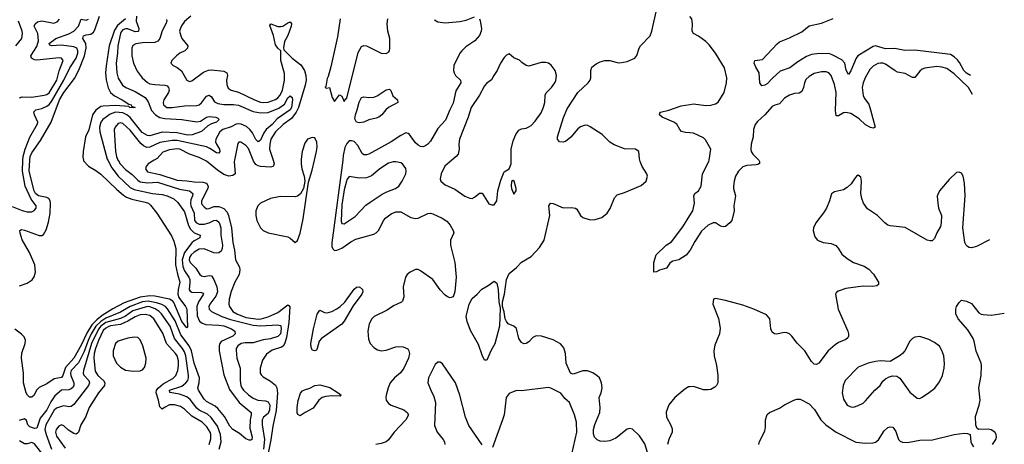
# Model space of a CAD drawing. Header units: inches. Extents: x 1649636 to 1815363, y 506543 to 641975.
# Tile 657 of 660: x 1764550 to 1772557, y 627691 to 631142. Entities that reach past the tile are written whole.
import ezdxf

# ---------------------------------------------------------------- set-up
doc = ezdxf.new("R2010")
doc.units = ezdxf.units.IN
doc.header["$MEASUREMENT"] = 0
for name, color, linetype in [('B7662', 7, 'Continuous'), ('B7663', 7, 'Continuous'), ('B7672', 7, 'Continuous'), ('B7673', 7, 'Continuous')]:
    doc.layers.add(name, color=color, linetype=linetype)

msp = doc.modelspace()

# ---------------------------------------------------------------- linework, layer by layer
at = {"layer": 'B7662', "color": 5}
for points, elevation in [([(1764490, 629623.9), (1764570, 629590.2), (1764610, 629581.2), (1764650, 629580.8), (1764668.8, 629591.2), (1764684, 629610), (1764683.9, 629630), (1764643.7, 629683.7), (1764595.3, 629790), (1764574.5, 629910), (1764576.9, 630000)], 540), ([(1765068.8, 630000), (1765070, 629994), (1765110, 629952.7), (1765170, 629916.5), (1765210, 629885.7), (1765340.8, 629760.8), (1765395.5, 629715.5), (1765420, 629700), (1765462.9, 629682.9), (1765570, 629660.1), (1765597, 629650), (1765615.2, 629635.2), (1765666.4, 629570), (1765784.4, 629384.4), (1765803.2, 629343.2), (1765821.4, 629281.4), (1765818.3, 629150), (1765833.4, 629073.4), (1765852.7, 629010), (1765838.8, 628950), (1765836.5, 628910), (1765844.5, 628884.5), (1765899.8, 628810), (1765908.7, 628790), (1765915.9, 628644.1), (1765910, 628638.4), (1765870, 628689.9), (1765803.1, 628843.1), (1765794.5, 628854.5), (1765769.6, 628869.6), (1765650, 628895.5), (1765610, 628898.1), (1765530, 628887.4), (1765399.7, 628840.3), (1765306.9, 628793.1), (1765220.9, 628739.1), (1765177.5, 628702.5), (1765138.4, 628661.6), (1765099.2, 628600.7), (1765050, 628495.6), (1764990, 628390.5), (1764924.2, 628315.8), (1764901, 628250), (1764890, 628233.3), (1764830, 628222.6), (1764770, 628183.4), (1764707.7, 628152.3), (1764688.1, 628131.9), (1764668.4, 628090), (1764650, 628074.7), (1764630, 628074.3), (1764613, 628090), (1764602.8, 628110), (1764581, 628190), (1764581.5, 628270), (1764564.6, 628390), (1764568.8, 628431.2), (1764596.2, 628510), (1764597, 628537), (1764585.6, 628565.6), (1764566.1, 628586.1), (1764510, 628626)], 520), ([(1765267.3, 630000), (1765298.8, 629938.8), (1765350, 629870.7), (1765450, 629779.6), (1765481.7, 629761.7), (1765630, 629730.7), (1765710, 629721.1), (1765750.2, 629710), (1765804.9, 629684.9), (1765836.3, 629656.3), (1765890, 629581), (1765922.4, 629470), (1765939, 629439), (1765970, 629410.1), (1766018, 629390), (1766016.5, 629370), (1765970, 629345.3), (1765950.8, 629329.2), (1765890, 629251), (1765871.5, 629190), (1765877.2, 629137.2), (1765890, 629100.8), (1765925.6, 629050), (1765933, 629030), (1765934.9, 629005.1), (1765928.9, 628950), (1765935.9, 628935.9), (1765950, 628926.8), (1766030, 628925), (1766040.3, 628920.3), (1766045.6, 628910), (1766004.1, 628850), (1765990.1, 628810), (1765994, 628734), (1766012.9, 628692.9), (1766034.7, 628674.7), (1766064.9, 628664.9), (1766170, 628660.3), (1766210, 628654), (1766271.6, 628630), (1766299.7, 628610), (1766302, 628590), (1766283, 628570), (1766190, 628527.1), (1766178.3, 628510), (1766172.4, 628490), (1766171.8, 628450), (1766210, 628255.5), (1766256.2, 628136.2), (1766334, 628030), (1766431.8, 627950), (1766433.4, 627930), (1766423.8, 627890), (1766422.7, 627822.7), (1766439.7, 627750), (1766438.9, 627730), (1766430, 627723.5), (1766415.4, 627724.6), (1766390, 627734.3), (1766337.5, 627777.5), (1766283.7, 627810), (1766258.9, 627838.9), (1766215.6, 627915.6), (1766161.9, 627981.9), (1766140.4, 628000.4), (1766070, 628039.2), (1766050, 628058), (1766003.4, 628130), (1765997.9, 628150), (1766009.9, 628190.1), (1766012.1, 628232.1), (1765969.5, 628349.5), (1765947.1, 628450), (1765928, 628490), (1765860.8, 628580.8), (1765814.5, 628694.5), (1765753.2, 628793.2), (1765737.3, 628810), (1765706.4, 628826.4), (1765661.8, 628841.8), (1765593.9, 628853.9), (1765550, 628847.8), (1765450, 628811.3), (1765370, 628765.6), (1765250, 628716.6), (1765210, 628689.3), (1765170.9, 628650), (1765132.3, 628590), (1765106.3, 628533.7), (1765074.5, 628445.5), (1765027.7, 628352.3), (1764969.8, 628290), (1764964.7, 628270), (1764965.7, 628250), (1764991.5, 628190), (1764992, 628170), (1764984.1, 628155.9), (1764970, 628141.5), (1764950, 628133.9), (1764889.6, 628130.4), (1764836.6, 628083.4), (1764803.3, 628036.7), (1764770, 627969.9), (1764717.1, 627903), (1764690, 627823.1), (1764670, 627820.5), (1764631.5, 627831.5), (1764616.3, 627850), (1764605, 627885), (1764590, 627898), (1764545.1, 627885.1)], 540), ([(1764550, 628978.5), (1764610, 628999.3), (1764651.7, 629028.3), (1764667.9, 629052.1), (1764679.2, 629090), (1764674.4, 629150), (1764631.1, 629250), (1764570, 629352.9), (1764552.9, 629407.1), (1764551.2, 629428.8), (1764564.2, 629435.8), (1764590, 629432.1), (1764710, 629386.9), (1764730, 629387.4), (1764743.6, 629396.4), (1764766.2, 629433.8), (1764784.2, 629495.8), (1764798.4, 629570), (1764799.9, 629650), (1764797.6, 629670), (1764788.3, 629688.2), (1764770, 629697), (1764704.2, 629710), (1764678.9, 629730), (1764667, 629750), (1764627.5, 629910), (1764634.2, 630000)], 520), ([(1765349.7, 630000), (1765350, 629999.3), (1765368.7, 629970), (1765410, 629924.7), (1765464, 629884), (1765510, 629836.8), (1765530, 629825.3), (1765590, 629815.1), (1765670, 629821.1), (1765850, 629764.4), (1765931.6, 629750), (1765957.4, 629730), (1765957, 629710), (1765943.1, 629676.9), (1765938.2, 629650), (1765941.3, 629630), (1765968.8, 629570), (1765971.6, 629510), (1765987.3, 629490), (1766010, 629480.5), (1766050, 629480.1), (1766090, 629491.3), (1766130, 629510.1), (1766150, 629513.5), (1766173.7, 629493.7), (1766187.2, 629450), (1766185, 629390), (1766199.9, 629310), (1766198.2, 629281.8), (1766190, 629260.8), (1766170, 629247.2), (1766150, 629244.2), (1766130, 629247.3), (1766050, 629278.9), (1766010, 629278.2), (1765970, 629253.7), (1765946.1, 629230), (1765932.4, 629210), (1765928.9, 629190), (1765936.6, 629170), (1765981.6, 629121.6), (1766015.5, 629070), (1766030, 629059.4), (1766050, 629055.7), (1766090, 629063.5), (1766110, 629059.8), (1766130, 629031.5), (1766152.6, 628970), (1766158.8, 628930), (1766146.1, 628893.9), (1766097.6, 628830), (1766089.4, 628810), (1766091.6, 628790), (1766110, 628769.3), (1766193.8, 628730), (1766265.6, 628705.6), (1766450, 628659), (1766510, 628653.4), (1766650, 628662), (1766670, 628657.6), (1766672.8, 628652.8), (1766676.1, 628630), (1766670.1, 628590.1), (1766650, 628566.1), (1766590, 628547.4), (1766530, 628540.7), (1766450, 628515.1), (1766384.5, 628515.5), (1766352.4, 628510), (1766324.2, 628490), (1766312.1, 628470), (1766310, 628455.3), (1766315.8, 628390), (1766343.2, 628310), (1766342, 628210), (1766348.6, 628170), (1766357.2, 628150), (1766370.9, 628130), (1766410, 628093.1), (1766450, 628064.8), (1766488.2, 628050), (1766550, 628043.3), (1766570, 628035.9), (1766584.2, 628010), (1766582.8, 627970), (1766570, 627940.8), (1766534.3, 627910), (1766523, 627890), (1766522.3, 627850), (1766541.4, 627730), (1766533.5, 627650)], 560), ([(1765645.2, 630000), (1765594.9, 629970), (1765578.5, 629950), (1765574.4, 629930), (1765590, 629906.3), (1765690, 629884.7), (1765830, 629837.7), (1765910, 629833), (1765970, 629823.5), (1766040.9, 629820.9), (1766070, 629812.3), (1766082.2, 629790), (1766080.5, 629770), (1766028.8, 629670), (1766030, 629646.4), (1766050, 629620.7), (1766070, 629605.2), (1766090, 629607.1), (1766130, 629623.1), (1766170, 629623.4), (1766210, 629606.5), (1766236.5, 629576.5), (1766247.7, 629550), (1766272.1, 629450), (1766284.5, 629330), (1766296.8, 629270), (1766305.6, 629190), (1766337.6, 629130), (1766341.8, 629110), (1766336.5, 629070), (1766300.4, 629010), (1766270, 628934), (1766253.8, 628870), (1766251.4, 628830), (1766255.8, 628810), (1766283.2, 628770), (1766315.3, 628750), (1766390, 628721.3), (1766492.5, 628707.5), (1766514.7, 628710), (1766572.1, 628728), (1766650, 628762.7), (1766730, 628824.3), (1766739.7, 628819.7), (1766747.6, 628807.6), (1766738.4, 628681.6), (1766720, 628560), (1766707.3, 628512.7), (1766692.1, 628487.9), (1766680.8, 628479.2), (1766603.9, 628456.1), (1766556.6, 628423.4), (1766526.2, 628373.8), (1766506.4, 628310), (1766506.2, 628270), (1766514.2, 628254.2), (1766530, 628239.6), (1766590, 628203.9), (1766630, 628171.6), (1766640.5, 628150), (1766646.2, 628106.2), (1766635.7, 627964.3), (1766610, 627837), (1766594, 627726), (1766550, 627509.7)], 580), ([(1766297.6, 630000), (1766295.7, 629990), (1766301.8, 629890), (1766284, 629876), (1766250, 629871.7), (1766210, 629882.7), (1766158.3, 629918.3), (1766070, 629992.6), (1766054.5, 630000)], 580), ([(1766610.6, 630000), (1766619.8, 629970), (1766611.2, 629948.8), (1766590, 629945), (1766510, 629948.4), (1766490, 629953.2), (1766470, 629964.6), (1766452.5, 629992.5), (1766449.4, 630000)], 580), ([(1766838.6, 630000), (1766840.2, 629970), (1766844.3, 629930), (1766862.6, 629870), (1766868.3, 629830), (1766858, 629770), (1766832.8, 629727.2), (1766810, 629708.6), (1766790, 629701.4), (1766670, 629703.9), (1766590, 629689.8), (1766507.6, 629650), (1766487.1, 629630), (1766470.1, 629589.9), (1766469.5, 629550), (1766480.1, 629510), (1766508.7, 629450), (1766530, 629427.8), (1766570, 629408.8), (1766730, 629378.1), (1766750, 629367.8), (1766790, 629331.3), (1766810, 629348.1), (1766830, 629407.1), (1766855.3, 629524.7), (1766898.7, 629821.3), (1766930, 629918), (1766948.9, 630000)], 620), ([(1767176.9, 630000), (1767088.4, 629328.4), (1767090, 629297.3), (1767098.4, 629278.4), (1767110, 629267.1), (1767130, 629270.2), (1767170, 629286.4), (1767243.1, 629336.9), (1767282.8, 629357.2), (1767430, 629398.5), (1767450, 629410.3), (1767470, 629430.3), (1767509.8, 629510), (1767527.8, 629532.2), (1767570, 629565.2), (1767610, 629580.9), (1767650, 629580.2), (1767730, 629535.6), (1767770, 629527.2), (1767790.9, 629529.1), (1767870, 629566.4), (1767890, 629570.3), (1767910, 629565.3), (1767984.9, 629530), (1768023.7, 629503.7), (1768050, 629473), (1768074.3, 629430), (1768080.3, 629410), (1768054.4, 629350), (1768054.4, 629310), (1768088.8, 629168.8), (1768100.9, 629050), (1768090.2, 628930), (1768074.4, 628890), (1768050, 628882.2), (1768030, 628888.6), (1768010, 628902.7), (1767970, 628946.6), (1767909.9, 629029.9), (1767810, 629099.7), (1767790, 629111.1), (1767770, 629112.2), (1767724.6, 629090), (1767702, 629070), (1767687.8, 629050), (1767669.3, 628970), (1767674.7, 628890), (1767664.5, 628855.5), (1767654.2, 628845.8), (1767590, 628816.2), (1767538.2, 628781.8), (1767434.3, 628730), (1767414.4, 628710), (1767393, 628670), (1767381.7, 628610), (1767386.1, 628546.1), (1767400.3, 628510), (1767430, 628478), (1767460, 628460), (1767490, 628450.3), (1767530, 628455.8), (1767610, 628483.6), (1767630, 628486.7), (1767670, 628484), (1767705.9, 628465.9), (1767715.6, 628450), (1767719.6, 628430), (1767713.4, 628390), (1767675.2, 628310), (1767647.2, 628272.8), (1767597.6, 628230), (1767563.8, 628190), (1767547, 628150), (1767530.2, 628090), (1767529.1, 628070), (1767531.8, 628050), (1767550, 628023.7), (1767570.5, 628010), (1767673.4, 627970), (1767701.7, 627950), (1767711.5, 627930), (1767690.2, 627890), (1767595.2, 627790), (1767550, 627726.6), (1767529.5, 627710.5), (1767490, 627697.2), (1767446.8, 627690)], 620), ([(1768065.1, 630000), (1768008.3, 629951.7), (1767978.9, 629890), (1767970.3, 629850), (1767975.8, 629830), (1768010, 629799.6), (1768090, 629763.7), (1768170, 629708.7), (1768210, 629690.3), (1768230, 629688.5), (1768250, 629699.5), (1768290, 629733), (1768310, 629733.4), (1768366.2, 629646.2), (1768390, 629637.3), (1768410, 629638.8), (1768429.6, 629670.4), (1768437.7, 629750), (1768463.3, 629836.7), (1768490, 629904.7), (1768530, 629931.3), (1768546.6, 629970), (1768546.4, 630000)], 640), ([(1769697.8, 627490), (1769634.1, 627694.1), (1769590, 627759.1), (1769534.3, 627814.3), (1769510, 627819.8), (1769490, 627813.2), (1769398.8, 627741.2), (1769350, 627719), (1769310, 627714.1), (1769270, 627717.3), (1769247.4, 627727.4), (1769225.2, 627750), (1769216.4, 627776.4), (1769216.9, 627810), (1769227.9, 627852.1), (1769266.9, 627950), (1769270.7, 627990.7), (1769262.7, 628070), (1769278.3, 628110), (1769286.6, 628150), (1769283, 628190), (1769265.1, 628230), (1769247.4, 628247.4), (1769210.9, 628270.9), (1769168.5, 628288.5), (1769130, 628288.6), (1769050, 628260.9), (1769030, 628268.4), (1768994.5, 628350), (1768988.8, 628430), (1768974.6, 628474.5), (1768947, 628507), (1768890, 628539.1), (1768794, 628570), (1768750, 628571.7), (1768722.3, 628557.7), (1768690, 628524.7), (1768670, 628511.3), (1768650, 628508.3), (1768630, 628518.7), (1768610.8, 628550.8), (1768590, 628632.3), (1768570, 628651.8), (1768524, 628670), (1768507.9, 628687.9), (1768499.5, 628710), (1768491.1, 628768.9), (1768476.5, 628810), (1768477.6, 628850), (1768491.7, 628911.7), (1768508.5, 629030), (1768530, 629080.3), (1768591.7, 629128.3), (1768630, 629172.2), (1768710, 629218.4), (1768776.3, 629290), (1768816.3, 629350), (1768860.3, 629550), (1768853.7, 629630), (1768867.3, 629650), (1768890, 629648), (1768970, 629611.8), (1769035.9, 629615.9), (1769070, 629611.7), (1769081.2, 629601.2), (1769110, 629550.6), (1769130, 629534.9), (1769190, 629516.5), (1769230, 629517.4), (1769285.2, 629534.8), (1769327.6, 629570), (1769351.7, 629608.3), (1769386.3, 629693.7), (1769410, 629719.5), (1769470, 629738.3), (1769605.1, 629794.9), (1769644.5, 629830), (1769655.1, 629870), (1769651.5, 629890), (1769611.2, 629950), (1769596.4, 629990), (1769593.1, 630000)], 620), ([(1770000, 629265.4), (1769970, 629228.5), (1769910, 629189.2), (1769861.8, 629178.2), (1769849, 629171), (1769837.2, 629162.8), (1769810, 629123.5), (1769753.4, 629106.6), (1769730, 629094), (1769706, 629090), (1769706.6, 629170), (1769726.6, 629230), (1769807.6, 629310), (1769850, 629335.5), (1769942.5, 629457.6), (1770000, 629551.9)], 580), ([(1766172.6, 627650), (1766188.6, 627710), (1766183, 627770), (1766157.9, 627837.9), (1766108.2, 627908.2), (1766076.6, 627936.6), (1766010, 627968.6), (1765990, 627984.3), (1765936.3, 628056.2), (1765910, 628077.8), (1765850, 628098.7), (1765771.5, 628111.5), (1765768, 628130), (1765870, 628164.2), (1765901.3, 628190), (1765917.1, 628210), (1765922.8, 628230), (1765922.1, 628250), (1765901.2, 628410), (1765890, 628443.2), (1765873.6, 628470), (1765808.6, 628550), (1765772.9, 628650), (1765703.1, 628750), (1765684.4, 628770), (1765652.4, 628792.4), (1765610, 628809.3), (1765590, 628811.4), (1765470, 628774.4), (1765410, 628733), (1765370, 628713.4), (1765250, 628680.7), (1765210, 628651.6), (1765190, 628626.8), (1765133.1, 628510), (1765068, 628290), (1765065.6, 628270), (1765073.2, 628253.2), (1765114, 628210), (1765117.7, 628190), (1765108.8, 628170), (1764990, 628015.1), (1764970, 627998), (1764950, 627995.4), (1764910, 628003.2), (1764890, 627999.2), (1764850, 627983.6), (1764831.6, 627968.4), (1764762.2, 627850), (1764755.7, 627810), (1764765.4, 627770), (1764810.3, 627650.3)], 560), ([(1766089.9, 627690), (1766105.6, 627734.4), (1766104.8, 627770), (1766098.9, 627790), (1766072.1, 627832.1), (1766034.9, 627870), (1765950, 627919), (1765890, 627975.8), (1765858.2, 627998.2), (1765810, 628012.9), (1765770, 628012), (1765727.2, 627990), (1765710, 627976), (1765690, 627994.7), (1765679.4, 628050), (1765659, 628110), (1765663.2, 628130), (1765679, 628150), (1765717, 628183), (1765795, 628225), (1765820.5, 628250), (1765837.5, 628290), (1765842.8, 628330), (1765841.6, 628370), (1765830, 628409.8), (1765817.4, 628430), (1765743.8, 628510), (1765713.6, 628593.6), (1765642.3, 628710), (1765610, 628738.4), (1765570, 628745.7), (1765530, 628742.1), (1765490, 628728.2), (1765429, 628691), (1765370, 628664.9), (1765290, 628653.7), (1765270, 628647), (1765250, 628635.9), (1765230, 628616.1), (1765190, 628533.5), (1765167, 628470), (1765156.6, 628430), (1765154.4, 628390), (1765164.1, 628284.1), (1765186.5, 628250), (1765233.1, 628210), (1765244.1, 628190), (1765240.8, 628170), (1765190.1, 628110), (1765115.5, 627990), (1765084.6, 627910), (1765048.4, 627850), (1765029.3, 627790.7), (1765019.7, 627780.3), (1765010, 627774), (1764990, 627778.2), (1764946, 627806), (1764910, 627839.7), (1764890, 627849.6), (1764870, 627838.9), (1764846.7, 627810), (1764842.5, 627790), (1764850, 627758), (1764919, 627659)], 580), ([(1768310, 627686), (1768203.3, 627843.3), (1768175.1, 627910), (1768128.5, 628090), (1768095.1, 628190), (1767990, 628345.2), (1767970, 628357.2), (1767950, 628359), (1767930, 628339), (1767890, 628264), (1767874.9, 628230), (1767870.5, 628190.5), (1767893, 628130), (1767918.6, 628078.6), (1767932.8, 628030), (1767922.8, 627842.8), (1767946, 627790), (1767994.3, 627730), (1768004.4, 627710), (1768008, 627690)], 640), ([(1770000, 628158.1), (1769990, 628157.6), (1769959.9, 628140.1), (1769878.4, 628070), (1769828.1, 628011.9), (1769808.1, 627951.9), (1769809.1, 627910), (1769845.9, 627845.9), (1769855.3, 627815.3), (1769856, 627790), (1769828, 627730), (1769817.5, 627690)], 620), ([(1769041, 627610), (1769081.2, 627790), (1769079.3, 627870), (1769062.7, 627930), (1769020.7, 628030), (1768982.8, 628062.8), (1768950, 628105.6), (1768870, 628148.2), (1768850, 628152.8), (1768630, 628125.1), (1768590, 628127), (1768530, 628103.7), (1768506.7, 628070), (1768490.2, 627930.2), (1768477.6, 627890), (1768394.1, 627665.9)], 640), ([(1764750, 627593.4), (1764670, 627693.2), (1764650, 627706), (1764610, 627694.2), (1764590, 627693.5), (1764550, 627718.2)], 560)]:
    msp.add_lwpolyline(points, dxfattribs=dict(at, elevation=elevation))
for points, elevation in [([(1767610, 629988.2), (1767587.9, 629987.9), (1767550, 629977.2), (1767480.4, 629930), (1767410, 629873), (1767370, 629856), (1767310, 629854), (1767230, 629866.9), (1767210, 629841.1), (1767206.9, 629830), (1767190, 629759.7), (1767170, 629636.2), (1767164.5, 629504.5), (1767170, 629485.5), (1767190, 629482.7), (1767278.1, 629541.9), (1767365.9, 629634.1), (1767399.7, 629660.3), (1767497, 629723), (1767536.5, 629743.5), (1767606.6, 629770), (1767634.5, 629790), (1767661.6, 629830), (1767689.6, 629890), (1767694, 629910), (1767690, 629933.2), (1767663.7, 629970), (1767650, 629978.7)], 640), ([(1768564.7, 629835.3), (1768550, 629826), (1768547.5, 629792.5), (1768551, 629770), (1768570, 629724.7), (1768588.7, 629750), (1768589, 629770), (1768572.7, 629830)], 640), ([(1766950, 628451.3), (1766930, 628456.9), (1766920.2, 628480.2), (1766918.5, 628510), (1766939, 628630), (1766970, 628748.7), (1766990, 628782), (1767030, 628762.4), (1767050, 628760.8), (1767090, 628770.3), (1767130, 628791.7), (1767156.3, 628810), (1767193.8, 628846.2), (1767270, 628952.8), (1767290, 628967), (1767314.8, 628970), (1767338.8, 628950), (1767341.6, 628930), (1767331.6, 628910), (1767263.3, 628816.7), (1767190, 628691.4), (1767170, 628666.6), (1767003.9, 628550), (1766986.8, 628530), (1766970, 628469), (1766963.1, 628456.9)], 580), ([(1768330, 628375.3), (1768310, 628414), (1768281, 628501), (1768217.2, 628617.2), (1768188.7, 628690), (1768181.5, 628730), (1768204.4, 628830), (1768230, 628876.3), (1768270, 628910.5), (1768308.1, 628951.9), (1768359.1, 628980.9), (1768410, 629017.1), (1768430, 629002), (1768441.6, 628950), (1768446.6, 628850), (1768457.1, 628797.1), (1768452.9, 628650), (1768413.2, 628506.8), (1768382, 628450), (1768350, 628375.3)], 620), ([(1765482.6, 628562.6), (1765430, 628554.6), (1765350, 628529.2), (1765329.6, 628510), (1765309.6, 628449.6), (1765310.7, 628410), (1765338.7, 628350), (1765370, 628316.8), (1765410, 628294), (1765475.2, 628284.8), (1765530, 628288.2), (1765550, 628295.6), (1765565.1, 628314.9), (1765575.7, 628350), (1765579, 628390), (1765552.8, 628490), (1765530, 628539.2), (1765510, 628558)], 620), ([(1767156.9, 628083.1), (1767090, 628086), (1767039.9, 628080.1), (1767010, 628071.4), (1766983.8, 628050), (1766936.8, 627983.2), (1766871.1, 627950), (1766830, 627923.1), (1766813.2, 627933.2), (1766807.8, 627947.8), (1766806.6, 627990), (1766814.3, 628045.7), (1766834.6, 628105.4), (1766850, 628125), (1766866, 628134), (1766910, 628148.3), (1766949.9, 628170.1), (1766990, 628173.8), (1767072.8, 628152.8), (1767141.3, 628110), (1767164.9, 628090)], 580)]:
    msp.add_lwpolyline(points, close=True, dxfattribs=dict(at, elevation=elevation))
at = {"layer": 'B7663', "color": 5}
for points, elevation in [([(1769593.1, 630000), (1769589.6, 630010.3), (1769586, 630070), (1769559, 630090), (1769470, 630093.7), (1769385.3, 630125.3), (1769350, 630147.2), (1769287.1, 630210), (1769190, 630271.6), (1769170, 630282.2), (1769150, 630285.8), (1769110, 630271.7), (1769090, 630255.3), (1769032.9, 630187.1), (1768990, 630152.1), (1768970, 630146), (1768941.2, 630150), (1768922.9, 630170), (1768923, 630190), (1768971.5, 630348.5), (1769001.4, 630418.6), (1769089.3, 630550.7), (1769173.5, 630630), (1769188.5, 630650), (1769196, 630670), (1769195.1, 630730), (1769204.5, 630755.5), (1769237.5, 630782.5), (1769270, 630799.6), (1769310, 630811.6), (1769350, 630811.7), (1769410, 630793.7), (1769430, 630792.2), (1769490, 630802.4), (1769552.3, 630830), (1769570, 630850.8), (1769588.2, 630910), (1769599.7, 630930), (1769676.4, 631010), (1769691.8, 631050), (1769730.7, 631230.7)], 620), ([(1764519.3, 630930), (1764567.7, 630990), (1764574.3, 631030), (1764571.1, 631050), (1764540.1, 631130)], 580), ([(1764550, 630507.2), (1764570, 630514.6), (1764650, 630512.1), (1764750.1, 630530.1), (1764770, 630535.4), (1764790, 630548.1), (1764852.1, 630650), (1764872.3, 630727.7), (1764902.9, 630810), (1764890, 630829.7), (1764872.6, 630832.6), (1764690, 630813.1), (1764670, 630816.9), (1764645.8, 630830), (1764640.7, 630850), (1764690, 630924.5), (1764703.4, 630970), (1764699, 631030), (1764668.9, 631090), (1764675.1, 631110), (1764695, 631125), (1764730, 631133.7), (1764826.7, 631113.3), (1764855.5, 631124.5), (1764874.1, 631145.9)], 560), ([(1764576.9, 630000), (1764577.7, 630030), (1764593.9, 630090), (1764632.7, 630187.3), (1764695.9, 630295.9), (1764698.5, 630310), (1764669.9, 630369.9), (1764666, 630394), (1764680.5, 630410), (1764730, 630421.2), (1764770, 630438.3), (1764790, 630453.1), (1764810, 630477.2), (1764910.5, 630650.5), (1764958.8, 630750), (1765010, 630828.6), (1765023.2, 630870), (1765023.2, 630890), (1765015, 630910), (1764990, 630922.8), (1764890, 630936.1), (1764808.8, 630928.8), (1764794.3, 630934.3), (1764790.9, 630950), (1764843.4, 630990), (1764950, 631026.7), (1764991.2, 631050), (1765029.2, 631090), (1765050, 631146.4), (1765090, 631138.2), (1765110, 631145.5)], 540), ([(1764634.2, 630000), (1764636.4, 630030), (1764650, 630059), (1764719.5, 630160.5), (1764806.2, 630310), (1764873, 630490), (1764910, 630550.7), (1764994.8, 630665.2), (1765030, 630733), (1765077, 630850), (1765089.9, 630909.9), (1765089, 630950), (1765064.4, 630990), (1765069.8, 631010), (1765090, 631019.1), (1765130, 631025.5), (1765150, 631042.3), (1765160.7, 631059.3), (1765199.5, 631170)], 520), ([(1765409.5, 631150), (1765345.4, 631094.7), (1765321.7, 631058.3), (1765277.4, 630930), (1765252.4, 630767.6), (1765248.4, 630710), (1765253.5, 630653.5), (1765269, 630589), (1765287.6, 630550), (1765322.1, 630522.2), (1765384.7, 630490), (1765436.8, 630456.8), (1765457.1, 630450), (1765460.7, 630440.7), (1765490.5, 630429.5), (1765474.6, 630425.4), (1765447, 630430), (1765438, 630438), (1765330, 630446.1), (1765230, 630440.6), (1765210, 630436.9), (1765170, 630406.6), (1765142.9, 630370), (1765111.9, 630248.1), (1765084.2, 630190), (1765066.2, 630070), (1765064.2, 630024.1), (1765068.8, 630000)], 520), ([(1765500.3, 631170), (1765497.6, 631130), (1765519.2, 631070), (1765516.8, 631050), (1765510, 631045.2), (1765490, 631043.2), (1765430, 631068.3), (1765410, 631069.4), (1765390, 631060.4), (1765376.3, 631043.7), (1765369.8, 631030), (1765347.6, 630930), (1765346.7, 630870), (1765335.3, 630790), (1765340.4, 630710), (1765350, 630666.3), (1765387.7, 630610), (1765414.6, 630590), (1765490, 630559.5), (1765570.1, 630510.1), (1765594.7, 630474.7), (1765623.3, 630403.3), (1765655.6, 630370), (1765690, 630347.5), (1765730, 630339.2), (1765870, 630331.6), (1765990, 630311), (1766021.7, 630318.3), (1766070, 630349.4), (1766090, 630356.1), (1766146, 630350), (1766161.7, 630341.7), (1766172, 630330), (1766150.3, 630310), (1766110, 630296.3), (1766080.7, 630279.3), (1766030, 630234.8), (1765952.4, 630207.6), (1765915, 630205), (1765830, 630221.5), (1765710, 630228.8), (1765610, 630197.8), (1765590, 630201.5), (1765546.6, 630226.6), (1765450, 630348.1), (1765422.9, 630370), (1765390, 630384.5), (1765330, 630390.5), (1765286.3, 630373.7), (1765227.8, 630332.2), (1765210.9, 630309.1), (1765199.6, 630270), (1765201.5, 630230), (1765262.2, 630010), (1765267.3, 630000)], 540), ([(1765745.4, 631145.4), (1765746.1, 631130), (1765740.1, 631110), (1765708.3, 631051.7), (1765690.1, 630989.9), (1765673.1, 630966.9), (1765650, 630958.3), (1765550, 630955.3), (1765493.8, 630946.2), (1765470, 630932.6), (1765462.7, 630910), (1765462.2, 630850), (1765476.5, 630790), (1765505.3, 630725.3), (1765546.2, 630670), (1765590, 630632), (1765610, 630622.3), (1765650, 630614.8), (1765730.1, 630610.1), (1765750, 630603.5), (1765761.8, 630590), (1765766, 630570), (1765761.5, 630550), (1765722.7, 630490), (1765716.9, 630470), (1765720.7, 630450), (1765746.4, 630430), (1765790, 630427.9), (1765890, 630441.1), (1765990, 630445.2), (1766010, 630451.3), (1766030, 630466), (1766070, 630520.3), (1766090, 630530.3), (1766110, 630514.6), (1766135.7, 630475.7), (1766161, 630461), (1766210, 630452.7), (1766290, 630452.5), (1766330, 630447.2), (1766450, 630397.1), (1766510, 630384.5), (1766570.9, 630389.1), (1766656.9, 630423.1), (1766703.1, 630456.9), (1766730, 630507.2), (1766750, 630522.3), (1766766.7, 630510), (1766770, 630491.3), (1766761.5, 630430), (1766749.5, 630410), (1766643.7, 630336.3), (1766602.3, 630290), (1766553.9, 630250), (1766536.3, 630223.7), (1766510, 630162), (1766490, 630148.5), (1766470, 630168.7), (1766442.4, 630222.4), (1766422.5, 630250), (1766393.5, 630273.5), (1766352.3, 630292.3), (1766330, 630296.2), (1766310, 630293.1), (1766270, 630271.1), (1766203.2, 630250), (1766177.3, 630230), (1766145.9, 630170), (1766143.9, 630150), (1766150.2, 630130), (1766174.3, 630090), (1766177.8, 630070), (1766170, 630056.3), (1766150, 630060.7), (1766096.2, 630096.2), (1766070, 630107.7), (1765830, 630160.4), (1765790, 630159.3), (1765690, 630145.5), (1765610, 630106.6), (1765584.7, 630104.7), (1765557.1, 630117.1), (1765536.1, 630136.1), (1765450, 630245.6), (1765390, 630297.8), (1765370, 630304.2), (1765350, 630297.6), (1765326.9, 630270), (1765318.5, 630250), (1765330.6, 630070), (1765337.5, 630030), (1765349.7, 630000)], 560), ([(1765941.8, 631170), (1765890, 631127.7), (1765866.1, 631093.9), (1765854.1, 631065.9), (1765851, 631049), (1765859.8, 631010), (1765870.2, 630990), (1765918.5, 630930), (1765916.1, 630910), (1765893.1, 630890), (1765853.1, 630870), (1765826.9, 630850), (1765786.4, 630810), (1765779.1, 630790), (1765797.3, 630770), (1765830, 630754.6), (1765865.9, 630725.9), (1765910.3, 630650.3), (1765930, 630639.5), (1765950, 630645.7), (1766044.7, 630715.3), (1766086.7, 630733.3), (1766110, 630735.3), (1766210, 630723), (1766236.1, 630710), (1766239.8, 630690), (1766231.6, 630650), (1766235, 630615.1), (1766246.8, 630586.8), (1766270, 630570.2), (1766330, 630553.6), (1766460.8, 630490), (1766510, 630472.5), (1766530, 630469.2), (1766570, 630472.5), (1766630, 630494.4), (1766650, 630508.4), (1766667.7, 630530), (1766687.4, 630570), (1766703.9, 630650), (1766704.6, 630704.6), (1766675.3, 630810), (1766673.2, 630890), (1766650, 630909.7), (1766630, 630939.2), (1766615, 631015), (1766584.4, 631095.6), (1766591.8, 631108.2), (1766650, 631088.5), (1766673.6, 631086.4), (1766690, 631090.2), (1766730, 631116.9), (1766750, 631124.9), (1766761.7, 631110), (1766758.8, 631090), (1766730, 631014), (1766704.8, 630964.8), (1766694.6, 630914.6), (1766698, 630898), (1766767.4, 630830), (1766835.8, 630775.8), (1766866.2, 630730), (1766877.9, 630690), (1766879.2, 630650), (1766872.2, 630610), (1766816.5, 630430), (1766798.9, 630390), (1766759.7, 630340.3), (1766692.5, 630290), (1766631.4, 630230), (1766592, 630170), (1766583.7, 630130), (1766583, 630090), (1766610.6, 630000)], 580), ([(1767155.5, 631150), (1767135.7, 631004.3), (1767079.4, 630760.6), (1767058.3, 630681.7), (1767050, 630665.2), (1767039.3, 630600.7), (1767034, 630594), (1767034, 630590), (1767044.7, 630584.7), (1767070, 630591.3), (1767090.5, 630510.5), (1767110, 630478), (1767150, 630531.3), (1767170, 630522), (1767190, 630478), (1767201.3, 630498.7), (1767210, 630504.9), (1767303.8, 630876.2), (1767330, 630924.3), (1767350, 630934), (1767370, 630931), (1767490, 630869.3), (1767530, 630867.1), (1767550, 630877.6), (1767557.6, 630890), (1767560.3, 630910), (1767559.8, 630990), (1767543.5, 631050), (1767539.2, 631110), (1767543.4, 631150)], 620), ([(1768288.4, 631150), (1768294, 631134), (1768305.3, 631070), (1768304, 631050), (1768290, 631014.5), (1768252.4, 630970), (1768178.5, 630921.5), (1768144.7, 630890), (1768130.1, 630869.9), (1768081.2, 630770), (1768078.6, 630730), (1768084.7, 630710), (1768095.6, 630690), (1768135.3, 630650), (1768136.5, 630630), (1768096.7, 630563.3), (1768075.8, 630464.2), (1768047.1, 630410), (1768013.2, 630326.8), (1767950, 630256.9), (1767890, 630154), (1767870.4, 630130), (1767845.4, 630114.6), (1767830, 630109.8), (1767810, 630110.9), (1767790, 630122), (1767770, 630142), (1767719.7, 630210), (1767710, 630218), (1767690, 630221.5), (1767650, 630202.4), (1767570.1, 630149.9), (1767390.1, 630049.9), (1767370, 630043.6), (1767350, 630044.9), (1767334.7, 630054.7), (1767300.4, 630120.4), (1767270, 630151.1), (1767250, 630158.2), (1767230, 630156.9), (1767210, 630137.4), (1767195.7, 630104.3), (1767181.9, 630038.1), (1767176.9, 630000)], 620), ([(1767922.7, 631142.7), (1767950, 631125.4), (1768010, 631117.6), (1768130, 631127.1), (1768181.1, 631138.9), (1768250, 631166)], 620), ([(1768546.4, 630000), (1768546, 630090), (1768562.6, 630157.4), (1768584.2, 630210), (1768610, 630245.5), (1768630, 630255.3), (1768670, 630262), (1768690, 630270.3), (1768710, 630283.7), (1768741.5, 630318.5), (1768790, 630385.7), (1768810, 630430.4), (1768821, 630470), (1768823.8, 630530), (1768831.4, 630548.6), (1768874.3, 630590), (1768902, 630630), (1768909.5, 630649.5), (1768915.4, 630690), (1768904.7, 630730), (1768872.7, 630772.7), (1768849.7, 630789.7), (1768830, 630795.4), (1768790, 630794), (1768690, 630764.5), (1768669, 630770), (1768633.8, 630793.8), (1768613.6, 630813.6), (1768570, 630832.3), (1768530, 630863.7), (1768510, 630854.5), (1768490, 630836.2), (1768459.5, 630790), (1768434.3, 630730), (1768405.7, 630690), (1768387.3, 630652.7), (1768350, 630627.6), (1768330, 630605.6), (1768290, 630529.6), (1768223.2, 630430), (1768198, 630350), (1768127, 630170), (1768122, 630130), (1768124.9, 630090), (1768116.4, 630050), (1768100.4, 630030), (1768065.1, 630000)], 640), ([(1770000, 630222), (1769965, 630225), (1769933.6, 630233.6), (1769917.6, 630250), (1769893.5, 630293.5), (1769869.1, 630309.1), (1769774.5, 630350), (1769752.7, 630370), (1769756.5, 630383.5), (1769762, 630390), (1769830, 630405.8), (1769930, 630441.3), (1770000, 630453.6)], 580), ([(1766948.9, 630000), (1766965.1, 630070), (1766969.9, 630109.9), (1766967.3, 630147.3), (1766950, 630181.6), (1766930, 630185.6), (1766890, 630172.3), (1766870, 630138.7), (1766846.4, 630070), (1766838.1, 630010), (1766838.6, 630000)], 620), ([(1766054.5, 630000), (1766010, 630021.1), (1765930, 630049.3), (1765853.1, 630090), (1765830, 630093.7), (1765770, 630085.6), (1765714.9, 630065.1), (1765667, 630013), (1765645.2, 630000)], 580), ([(1766449.4, 630000), (1766410, 630095.8), (1766390, 630120.8), (1766350, 630148), (1766332.7, 630147.3), (1766324.4, 630135.6), (1766297.6, 630000)], 580)]:
    msp.add_lwpolyline(points, dxfattribs=dict(at, elevation=elevation))
at = {"layer": 'B7663', "color": 5, "elevation": 580}
msp.add_lwpolyline([(1767310, 630303.7), (1767290, 630309.4), (1767277.1, 630337.1), (1767280.2, 630370), (1767295.3, 630410), (1767310, 630472.3), (1767330, 630511), (1767350, 630514.8), (1767390, 630508.7), (1767430, 630512.9), (1767457.5, 630522.5), (1767530, 630572.3), (1767558, 630578), (1767567.8, 630567.8), (1767584.9, 630524.9), (1767623.1, 630490), (1767625.5, 630470), (1767550.5, 630429.4), (1767529.1, 630410.9), (1767496.6, 630370), (1767470, 630350.6), (1767450, 630341.2), (1767390, 630327.9), (1767350, 630308.9)], close=True, dxfattribs=at)
at = {"layer": 'B7672', "color": 5}
for points, elevation in [([(1770560.5, 630000), (1770567.4, 629990), (1770565.3, 629974.7), (1770554.4, 629965.6), (1770538.3, 629961.7), (1770462.6, 629957.4), (1770430, 629947.2), (1770395.2, 629910), (1770371.1, 629870), (1770359.3, 629830), (1770354, 629790), (1770354.4, 629770), (1770370.3, 629710), (1770358.9, 629630), (1770361.1, 629590), (1770341.1, 629510), (1770326.2, 629490), (1770290, 629462.5), (1770270, 629457.8), (1770250, 629464.2), (1770210, 629490.9), (1770190, 629492.1), (1770150, 629471.7), (1770095.9, 629424.1), (1770040.8, 629339.2), (1770003.8, 629270), (1770000, 629265.4)], 580), ([(1770000, 629551.9), (1770023.2, 629590), (1770038.5, 629650), (1770031.5, 629710), (1770042, 629730), (1770070, 629751.8), (1770092.1, 629787.9), (1770102.9, 629890), (1770155, 629990), (1770156.5, 630000)], 580), ([(1772437.5, 629351.9), (1772330, 629297.8), (1772290, 629288.7), (1772271, 629291), (1772258.2, 629298.2), (1772246, 629310), (1772237.4, 629330), (1772221.3, 629450), (1772238.9, 629710), (1772234.3, 629814.3), (1772222.7, 629870), (1772210, 629894), (1772190, 629904), (1772170, 629899), (1772110, 629842.7), (1772030.6, 629750), (1772017.3, 629722.7), (1772012.5, 629707.5), (1772015.8, 629650), (1772023.1, 629610), (1772046.7, 629550), (1772044.4, 629490), (1772037.4, 629462.6), (1772008.9, 629411.1), (1771990, 629362.7), (1771970, 629345.1), (1771955.6, 629344.4), (1771930, 629351.1), (1771750, 629452.2), (1771630, 629466.4), (1771610, 629473.5), (1771584.7, 629490), (1771527.3, 629550), (1771446.2, 629606.2), (1771413, 629650), (1771397.6, 629690), (1771391.8, 629730), (1771395.6, 629830), (1771390, 629862), (1771370, 629878), (1771356, 629870), (1771338, 629850), (1771312.1, 629807.9), (1771280.7, 629779.3), (1771250, 629760.7), (1771175.9, 629744.1), (1771153, 629727), (1771136.4, 629670), (1771110.3, 629610), (1771087.9, 629572.1), (1771024.9, 629490), (1771006.7, 629450), (1771004.4, 629430), (1771016.1, 629376.1), (1771037.3, 629350), (1771084.7, 629330), (1771150, 629323.1), (1771186.7, 629306.7), (1771206.2, 629286.2), (1771237.3, 629237.3), (1771280, 629200), (1771330.6, 629170), (1771417.6, 629137.6), (1771455.4, 629115.4), (1771494.7, 629074.7), (1771534, 629010), (1771535.5, 628990), (1771521.6, 628978.4), (1771485.8, 628974.1), (1771410, 628976.5), (1771270, 628957.8), (1771205.2, 628934.8), (1771190, 628921.2), (1771185.3, 628910), (1771207.5, 628790), (1771284, 628610), (1771290.3, 628590), (1771290.3, 628570), (1771283.7, 628556.3), (1771270, 628542.6), (1771210, 628518.5), (1771180.9, 628499.1), (1771125.3, 628450), (1771050, 628351.3), (1771030, 628339.7), (1771010, 628343), (1770990, 628363), (1770934, 628450), (1770872.4, 628512.4), (1770830.7, 628570), (1770810, 628588.7), (1770790, 628598.2), (1770770, 628599.3), (1770705.9, 628585.9), (1770688.3, 628588.3), (1770670, 628602.4), (1770659.7, 628630), (1770651.5, 628710), (1770622.5, 628742.5), (1770519.3, 628790), (1770430, 628822.6), (1770290, 628860.7), (1770210, 628876), (1770192, 628870), (1770188, 628830), (1770232.9, 628712.9), (1770245.5, 628634.5), (1770242, 628590), (1770202.9, 628497.1), (1770194, 628450), (1770197.2, 628410), (1770216.1, 628330), (1770227.1, 628252.9), (1770226.7, 628190), (1770217.1, 628170), (1770203.8, 628156.2), (1770170, 628137.4), (1770150, 628132.4), (1770110, 628134.7), (1770030, 628159.7), (1770000, 628158.1)], 620), ([(1772460.9, 627690), (1772489.4, 627730), (1772494.5, 627750), (1772492, 627770), (1772479.3, 627790), (1772450, 627809.5), (1772432.7, 627812.7), (1772350, 627811.8), (1772338, 627818), (1772325.2, 627845.2), (1772322.7, 627917.3), (1772354, 628010), (1772361, 628050), (1772350.6, 628150), (1772369.8, 628250), (1772372.2, 628330), (1772368.4, 628350), (1772328.3, 628448.3), (1772311.9, 628530), (1772302.9, 628550), (1772261.8, 628621.8), (1772181, 628710), (1772162.2, 628750), (1772164, 628790), (1772169.7, 628810.3), (1772190, 628844), (1772210, 628862.8), (1772250, 628855.5), (1772290, 628834.4), (1772350, 628760.4), (1772368.2, 628748.2), (1772384.7, 628744.7), (1772450, 628741.5), (1772557.5, 628756)], 620), ([(1770562.4, 627690), (1770567.2, 627712.8), (1770610, 627798), (1770615.8, 627830), (1770615.8, 627890), (1770630, 627933.4), (1770649.3, 627950), (1770730, 627985.7), (1770770, 628012.9), (1770846, 628050), (1770870, 628056.9), (1770896.7, 628056.7), (1770970, 628019.5), (1771013.2, 627973.2), (1771065.2, 627890), (1771105.8, 627850), (1771190, 627789.3), (1771350, 627709.4), (1771430, 627700.2), (1771490, 627702.2), (1771510, 627708), (1771533.3, 627726.7), (1771579.3, 627800.7), (1771610, 627826), (1771630, 627833.4), (1771650, 627830.4), (1771660, 627820), (1771675.1, 627795.1), (1771696.9, 627730), (1771710, 627716.9), (1771730, 627707.5), (1771770, 627706.7), (1771870, 627723.7), (1771972.7, 627727.3), (1772149.8, 627770.2), (1772230, 627780.2), (1772258.5, 627778.5), (1772281, 627770), (1772286, 627710), (1772292.3, 627692.3), (1772307.7, 627670)], 620)]:
    msp.add_lwpolyline(points, dxfattribs=dict(at, elevation=elevation))
at = {"layer": 'B7672', "color": 5, "elevation": 640}
msp.add_lwpolyline([(1771870, 628566), (1771830, 628561.2), (1771810.5, 628549.5), (1771790, 628529), (1771748.6, 628451.4), (1771730.7, 628430), (1771710, 628412.3), (1771630, 628364), (1771550, 628369.3), (1771510, 628363.7), (1771450, 628349.6), (1771370, 628317), (1771263.8, 628210), (1771248.2, 628170), (1771239.1, 628110), (1771250, 628058), (1771280.7, 628010), (1771310, 627994.9), (1771330, 627993), (1771370, 628005.5), (1771410, 628025.5), (1771430, 628043.8), (1771504.5, 628130), (1771547, 628170), (1771570, 628204), (1771590, 628224), (1771620.1, 628239.9), (1771650, 628248.4), (1771683.4, 628243.4), (1771707.2, 628227.2), (1771790, 628115.5), (1771850, 628066.8), (1771870, 628064), (1771890, 628073.4), (1771950, 628114.4), (1771992.1, 628147.9), (1772030, 628197.3), (1772055.6, 628250), (1772069.5, 628310), (1772071.2, 628348.8), (1772065.1, 628410), (1772050, 628454), (1772030, 628489), (1771990, 628519.3), (1771942.5, 628542.5)], close=True, dxfattribs=at)
at = {"layer": 'B7673', "color": 5}
for points, elevation in [([(1770000, 630453.6), (1770030, 630458.9), (1770130, 630444.1), (1770171.5, 630448.5), (1770210, 630458.9), (1770230, 630472.7), (1770278.3, 630550), (1770298.7, 630630), (1770300.3, 630670), (1770282.5, 630750), (1770207.7, 630870), (1770157.6, 630937.6), (1770130, 630966.5), (1770070, 631009.8), (1770029.7, 631030), (1770020.3, 631050), (1770021.8, 631110), (1770016.2, 631150), (1770000, 631169.3)], 580), ([(1772281.9, 630688.6), (1772250, 630707.6), (1772229.1, 630730), (1772194.2, 630794.2), (1772176.8, 630816.8), (1772150, 630841.4), (1772118.8, 630858.8), (1771830, 630893.6), (1771748.4, 630891.6), (1771667.9, 630907.9), (1771590, 630904.7), (1771510, 630929.1), (1771490, 630923.7), (1771367.5, 630850), (1771352.3, 630830), (1771310, 630727), (1771290, 630698), (1771272.2, 630732.2), (1771261.3, 630790), (1771235.7, 630815.7), (1771158.2, 630858.2), (1771130, 630867.7), (1771034.2, 630865.8), (1770990, 630858.4), (1770950, 630844.2), (1770879.3, 630800.7), (1770813.4, 630750), (1770735.2, 630724.8), (1770671.9, 630668.1), (1770630, 630622), (1770610, 630609.5), (1770585.8, 630605.8), (1770570, 630628.7), (1770563.7, 630710), (1770537.1, 630757.1), (1770524.5, 630790), (1770528.7, 630810), (1770590, 630818.8), (1770710, 630947.3), (1770730, 630962), (1770810, 630994.4), (1770910, 631044.9), (1770970, 631092.4), (1771070, 631113.4), (1771166.5, 631153.5)], 560), ([(1772300, 630533.3), (1772265.8, 630590), (1772150, 630703.2), (1772090, 630744.6), (1772050, 630757), (1772010, 630762.3), (1771910, 630747.3), (1771890, 630739.8), (1771870, 630724.5), (1771830, 630673.3), (1771810, 630671.7), (1771750, 630704.6), (1771690, 630717.1), (1771670, 630725.8), (1771590, 630781.1), (1771570, 630788.3), (1771550, 630789.7), (1771530, 630785.1), (1771490, 630763.5), (1771463.4, 630736.6), (1771426.5, 630670), (1771409.3, 630630), (1771400.9, 630590), (1771410, 630525.5), (1771421.6, 630501.6), (1771455, 630455), (1771470.1, 630410.1), (1771506, 630270), (1771490, 630262), (1771470, 630266.4), (1771430, 630287.2), (1771377.5, 630337.5), (1771310, 630381.2), (1771270, 630389.3), (1771250, 630384.9), (1771210, 630361.6), (1771190, 630361.6), (1771184.7, 630404.7), (1771189.4, 630550), (1771176.3, 630616.3), (1771150, 630688), (1771130, 630711), (1771110, 630718.7), (1771070, 630718.8), (1771010, 630704.2), (1770970, 630681.5), (1770944.1, 630655.9), (1770933.4, 630630), (1770925.2, 630590), (1770910, 630558), (1770890, 630544.4), (1770850, 630543.5), (1770810, 630528.6), (1770770, 630505.3), (1770730, 630459.7), (1770690, 630448.9), (1770670, 630438), (1770610.5, 630369.5), (1770550, 630314), (1770531, 630290), (1770518.9, 630250), (1770514.7, 630190), (1770499.2, 630130), (1770495.4, 630090), (1770500.2, 630070), (1770512.1, 630050), (1770553.6, 630010), (1770560.5, 630000)], 580), ([(1770156.5, 630000), (1770169.8, 630089.8), (1770126.5, 630166.5), (1770110, 630181.5), (1770030, 630219.3), (1770000, 630222)], 580)]:
    msp.add_lwpolyline(points, dxfattribs=dict(at, elevation=elevation))

doc.saveas('drawing.dxf')
